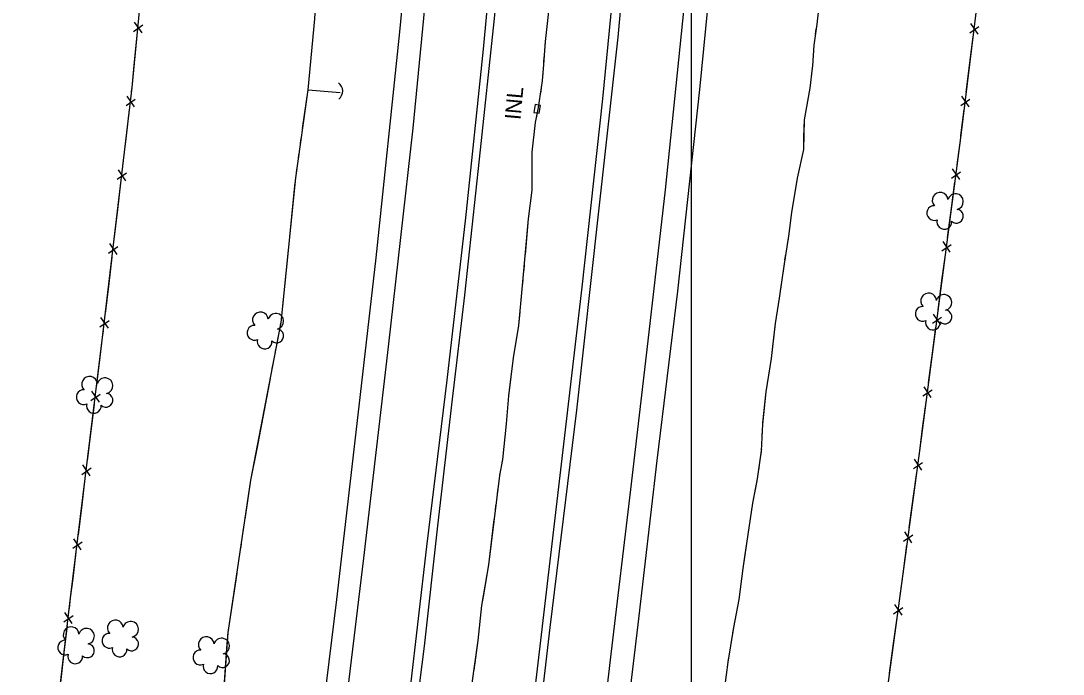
# Model space of a CAD drawing. Extents: x 353423 to 364002, y 127000 to 201942.
# Drawn here: x 361746.3 to 362140.5, y 144004.8 to 144251.8 of the extents above; entities that cross this region are included whole.
import ezdxf

# ---------------------------------------------------------------- set-up
doc = ezdxf.new("R2010")
doc.units = 0
for name, color, linetype in [('E_DTM_SlopeBottom', 7, 'Continuous'), ('E_DTM_SlopeTop', 7, 'Continuous'), ('E_FEN_Generic', 7, 'Continuous'), ('E_LAND_TreeLine', 7, 'Continuous'), ('E_STRUCT_WingWall', 7, 'Continuous')]:
    doc.layers.add(name, color=color, linetype=linetype)

msp = doc.modelspace()

# ---------------------------------------------------------------- linework, layer by layer
at = {"layer": 'E_DTM_SlopeBottom'}
for p, q in [((361788.95, 144247.72), (361792.4, 144250.22)), ((361792.18, 144247.24), (361789.29, 144251.28)), ((362105.15, 144247.26), (362108.62, 144249.64)), ((362108.32, 144246.7), (362105.58, 144250.76)), ((361786.1, 144219.8), (361789.61, 144222.22)), ((361789.33, 144219.24), (361786.53, 144223.35)), ((362101.75, 144219.78), (362105.22, 144222.15)), ((362104.93, 144219.22), (362102.18, 144223.28)), ((361782.8, 144191.89), (361786.31, 144194.32)), ((361786.03, 144191.34), (361783.23, 144195.44)), ((362098.25, 144192.32), (362101.73, 144194.67)), ((362101.42, 144191.74), (362098.7, 144195.82)), ((361782.73, 144163.43), (361779.92, 144167.54)), ((362094.65, 144164.87), (362098.14, 144167.21)), ((362097.82, 144164.28), (362095.11, 144168.36)), ((361779.5, 144163.98), (361783.01, 144166.41)), ((361779.43, 144135.52), (361776.62, 144139.63)), ((362091.06, 144137.41), (362094.54, 144139.76)), ((362094.23, 144136.83), (362091.52, 144140.91)), ((361776.2, 144136.08), (361779.71, 144138.5)), ((361776.02, 144107.62), (361773.23, 144111.74)), ((362087.47, 144109.95), (362090.95, 144112.3)), ((362090.64, 144109.37), (362087.92, 144113.45)), ((361772.8, 144108.19), (361776.31, 144110.6)), ((361772.59, 144079.73), (361769.81, 144083.85)), ((362083.84, 144082.51), (362087.34, 144084.84)), ((362087.01, 144081.91), (362084.31, 144086)), ((361769.37, 144080.3), (361772.89, 144082.71)), ((362080.12, 144055.07), (362083.61, 144057.4)), ((362083.29, 144054.47), (362080.59, 144058.56)), ((361765.95, 144052.4), (361769.47, 144054.81)), ((361769.17, 144051.83), (361766.38, 144055.96)), ((362076.39, 144027.63), (362079.89, 144029.96)), ((362079.56, 144027.03), (362076.87, 144031.12)), ((361762.57, 144024.5), (361766.08, 144026.93)), ((361765.79, 144023.95), (361762.99, 144028.05))]:
    msp.add_line(p, q, dxfattribs=at)
for points in [[(362057.75, 143879.11), (362086.26, 144089.26), (362101.75, 144207.58), (362112.81, 144297.07), (362127.48, 144406.47), (362133.28, 144482.98), (362138.97, 144599.46), (362140.5, 144720.02), (362140.08, 144844.53), (362138.27, 144971.85), (362124.19, 145242.39), (362114.88, 145352.34), (362079.41, 145643.45)], [(361746.33, 143873.47), (361765.16, 144033.56), (361777.26, 144132.1), (361788.42, 144226.53), (361797.41, 144319.82), (361805.61, 144432.6), (361808.37, 144487.31), (361811.05, 144533.59), (361814.41, 144609.94), (361816.74, 144706.31), (361817.44, 144783.01), (361816.99, 144813.84), (361817.23, 144825.44)], [(361789.36, 144236.24), (361790.33, 144246.24)], [(362105.25, 144235.95), (362106.47, 144245.77)], [(361788.23, 144224.88), (361788.42, 144226.53), (361789.36, 144236.24)], [(362103.87, 144224.78), (362105.25, 144235.95)], [(361786.27, 144208.32), (361787.45, 144218.29)], [(361940.37, 144217.14), (361942.34, 144216.82), (361942.82, 144219.78), (361940.85, 144220.1), (361940.37, 144217.14)], [(362101.86, 144208.46), (362103.07, 144218.29)], [(361784.93, 144196.98), (361786.27, 144208.32)], [(362100.4, 144197.31), (362101.75, 144207.58), (362101.86, 144208.46)], [(361782.97, 144180.41), (361784.15, 144190.38)], [(362098.27, 144181.01), (362099.55, 144190.82)], [(361781.63, 144169.07), (361782.97, 144180.41)], [(362096.81, 144169.85), (362098.27, 144181.01)], [(362094.67, 144153.55), (362095.96, 144163.36)], [(361779.67, 144152.5), (361780.85, 144162.47)], [(361778.33, 144141.16), (361779.67, 144152.5)], [(362093.22, 144142.39), (362094.67, 144153.55)], [(362091.08, 144126.09), (362092.37, 144135.91)], [(361776.33, 144124.6), (361777.26, 144132.1), (361777.55, 144134.57)], [(361774.94, 144113.26), (361776.33, 144124.6)], [(362089.62, 144114.94), (362091.08, 144126.09)], [(362087.49, 144098.64), (362088.77, 144108.45)], [(361772.91, 144096.7), (361774.13, 144106.67)], [(361771.52, 144085.37), (361772.91, 144096.7)], [(362086.02, 144087.48), (362086.26, 144089.26), (362087.49, 144098.64)], [(362083.81, 144071.19), (362085.14, 144081)], [(361769.49, 144068.81), (361770.71, 144078.78)], [(361768.09, 144057.48), (361769.49, 144068.81)], [(362082.3, 144060.04), (362083.81, 144071.19)], [(362080.09, 144043.75), (362081.42, 144053.56)], [(361766.06, 144040.92), (361767.29, 144050.89)], [(361764.69, 144029.58), (361765.16, 144033.56), (361766.06, 144040.92)], [(362078.57, 144032.6), (362080.09, 144043.75)], [(362076.36, 144016.31), (362077.69, 144026.12)], [(361762.74, 144013.01), (361763.91, 144022.99)], [(361761.41, 144001.67), (361762.74, 144013.01)], [(362074.85, 144005.16), (362076.36, 144016.31)]]:
    msp.add_lwpolyline(points, dxfattribs=at)
msp.add_arc((361864.23, 144225.23), 3.81, 307.2271, 53.4666, dxfattribs=at)
at = {"layer": 'E_DTM_SlopeTop'}
for points in [[(361856.63, 143888.02), (361876.04, 144048.63), (361885.39, 144128.52), (361894.63, 144211.26), (361902.74, 144294.45), (361904.99, 144322.43), (361911.25, 144401.85), (361915.88, 144474.61), (361919.32, 144536.36), (361921.84, 144595.81), (361924.28, 144681.48), (361925.32, 144746.29), (361925.74, 144817.19), (361925.12, 144889.48), (361923.27, 144969.53), (361921.03, 145034.14), (361918.13, 145097.24), (361912.31, 145194.33), (361907.71, 145256.7), (361901.89, 145325.83), (361893.94, 145405.5), (361885.45, 145481.35), (361866.69, 145623.18)], [(361926.64, 143878.59), (361942.48, 144013.25), (361950.58, 144081.99), (361958.6, 144151.11), (361966.44, 144222.26), (361973.06, 144290.79), (361979.46, 144367.44), (361984.35, 144439.05), (361988.03, 144502.36), (361991.25, 144575.92), (361993.46, 144640.94), (361995.42, 144724.93), (361995.98, 144796.94), (361995.56, 144884.45), (361993.8, 144963.42), (361991.27, 145035.83), (361988.23, 145100.37), (361983.5, 145180.77), (361977.98, 145258.16), (361972.37, 145334.54)], [(361975.99, 145320.71), (361981.59, 145257.58), (361986.87, 145182.2), (361991.7, 145101.11), (361994.59, 145031.92), (361997.05, 144960.99), (361998.79, 144878.55), (361999.11, 144796.91), (361998.73, 144738.24), (361997.75, 144679.46), (361995.79, 144609.38), (361992.48, 144528.31), (361988.38, 144452.34), (361983.31, 144380.19), (361977.69, 144307.02), (361972.12, 144245.57), (361964.71, 144178.63), (361956.44, 144104.61), (361946.43, 144022.46), (361937.89, 143949.85), (361929.63, 143878.65)], [(361879.43, 143882.9), (361893.59, 143998.54), (361899.91, 144052.98), (361907.53, 144115.97), (361914.67, 144177.33), (361921.31, 144241.09), (361927.65, 144308.65), (361933.17, 144375.09), (361937.62, 144441.44), (361940.15, 144489.75), (361943.32, 144545.93), (361945.29, 144595.19), (361947.03, 144653.15), (361948.49, 144714.99), (361949.16, 144778), (361948.98, 144843.42), (361948.5, 144900.68), (361947.34, 144952.11), (361945.42, 145008.83), (361943.02, 145066.61), (361939.81, 145131.56), (361935.12, 145201.44), (361930.64, 145265.92)], [(362014.36, 145260.3), (362019.39, 145190.04), (362023.23, 145132.07), (362026.62, 145056.13), (362029.19, 144982.74), (362031.12, 144918.23), (362031.56, 144865.34), (362032.37, 144785.61), (362031.89, 144716.17), (362029.62, 144644.42), (362027.92, 144575.1), (362024.83, 144513.93), (362020.63, 144439.57), (362016.15, 144376.7), (362010.64, 144304.07), (362002.96, 144225.78), (361994.6, 144149.61), (361986.83, 144085.52), (361979.66, 144023.56), (361971.21, 143952.92), (361965.33, 143898.25)], [(361899.57, 145256.14), (361903.72, 145201.21), (361906.88, 145152.4), (361910.81, 145079.19), (361913.29, 145016.99), (361915.29, 144956.79), (361916.62, 144891.72), (361917.06, 144837.99), (361917.22, 144784.95), (361916.62, 144722.43), (361915.28, 144658.8), (361913.65, 144602.29), (361910.98, 144539.16), (361907.89, 144482.99), (361904.2, 144424.98), (361896.57, 144320.75), (361889.55, 144247.67), (361880.63, 144162.12), (361873.78, 144102.81), (361865.65, 144032.95), (361859.06, 143978.64), (361847.81, 143885.69)], [(361956.29, 143899.14), (361969.63, 144012.32), (361977.04, 144074.62), (361983.51, 144130.83), (361990.09, 144187.9), (361997.14, 144256.71), (362003.67, 144328.39), (362007.98, 144384.07), (362011.93, 144443.25), (362015.29, 144497.83), (362017.81, 144555.05), (362019.85, 144609.84), (362021.43, 144668.82), (362022.82, 144734.36), (362023.23, 144793.21), (362022.87, 144855.66), (362022.04, 144919.68), (362020.26, 144982.58), (362018.02, 145045.33), (362015.04, 145109.28), (362011.14, 145174.71), (362006.86, 145235.62)], [(361893.48, 143971.76), (361899.03, 144015.4), (361904.06, 144060.85), (361909.58, 144108.72), (361914.2, 144148.03), (361919.77, 144199.53), (361925.51, 144252.71), (361930.61, 144305.31), (361935.43, 144357.42), (361938.4, 144408.31), (361940.99, 144450.2), (361943.63, 144492.48), (361946.05, 144533.18), (361947.78, 144577.86), (361949.39, 144620.87)]]:
    msp.add_lwpolyline(points, dxfattribs=at)
at = {"layer": 'E_FEN_Generic'}
for centre, radius, start, end in [((362093.96, 144183.97), 2.97, 4.006, 225.2399), ((362099.78, 144183.41), 2.97, 281.6568, 164.6301), ((362091.72, 144179.09), 2.78, 86.9769, 294.7499), ((362100.12, 144177.9), 2.61, 226.362, 84.2946), ((362095.55, 144175.78), 2.78, 163.6539, 4.6649), ((362089.63, 144145.89), 2.97, 4.006, 225.2399), ((362095.46, 144145.33), 2.97, 281.6568, 164.6301), ((362087.39, 144141.01), 2.78, 86.9769, 294.7499), ((361836.92, 144138.73), 2.97, 4.006, 225.2399), ((361842.74, 144138.17), 2.97, 281.6568, 164.6301), ((362095.8, 144139.82), 2.61, 226.362, 84.2946), ((361834.68, 144133.84), 2.78, 86.9769, 294.7499), ((361843.09, 144132.65), 2.61, 226.362, 84.2946), ((362091.22, 144137.7), 2.78, 163.6539, 4.6649), ((361838.51, 144130.54), 2.78, 163.6539, 4.6649), ((361772.33, 144114.39), 2.97, 4.006, 225.2399), ((361778.16, 144113.83), 2.97, 281.6568, 164.6301), ((361770.09, 144109.51), 2.78, 86.9769, 294.7499), ((361778.5, 144108.32), 2.61, 226.362, 84.2946), ((361773.93, 144106.2), 2.78, 163.6539, 4.6649), ((361782.05, 144022.28), 2.97, 4.006, 225.2399), ((361787.87, 144021.72), 2.97, 281.6568, 164.6301), ((361765.33, 144019.68), 2.97, 4.006, 225.2399), ((361771.16, 144019.12), 2.97, 281.6568, 164.6301), ((361763.09, 144014.8), 2.78, 86.9769, 294.7499), ((361779.81, 144017.39), 2.78, 86.9769, 294.7499), ((361788.22, 144016.2), 2.61, 226.362, 84.2946), ((361816.44, 144015.96), 2.97, 4.006, 225.2399), ((361822.27, 144015.4), 2.97, 281.6568, 164.6301), ((361771.5, 144013.61), 2.61, 226.362, 84.2946), ((361783.64, 144014.09), 2.78, 163.6539, 4.6649), ((361814.2, 144011.08), 2.78, 86.9769, 294.7499), ((361766.92, 144011.49), 2.78, 163.6539, 4.6649), ((361822.61, 144009.89), 2.61, 226.362, 84.2946), ((361818.03, 144007.77), 2.78, 163.6539, 4.6649)]:
    msp.add_arc(centre, radius, start, end, dxfattribs=at)
at = {"layer": 'E_LAND_TreeLine'}
msp.add_line((362000, 143500), (362000, 146000), dxfattribs=at)
at = {"layer": 'E_STRUCT_WingWall'}
for points in [[(361947.69, 144270.64), (361947.49, 144268.44), (361945.99, 144256.44), (361944.63, 144243.99), (361944.47, 144242.12)], [(362048.08, 144257.33), (362047.29, 144250.57), (362046.19, 144242.53), (362045.71, 144234.71), (362045.63, 144233.82), (362044.72, 144226.29), (362042.5, 144214.35), (362042.26, 144203.17), (362039.95, 144192.34), (362037.76, 144179.26), (362036.66, 144170.41), (362034.94, 144159.93), (362033.14, 144146.91), (362031.54, 144137.33), (362030.12, 144124.09), (362028.02, 144111.46), (362026.75, 144099.34), (362026.34, 144089.18), (362024.76, 144078.59), (362023.01, 144069.37), (362021.22, 144057.61), (362019.41, 144044.7), (362017.83, 144032.96), (362015.81, 144022.36), (362013.66, 144009.3), (362011.81, 143994.87)], [(361854.94, 144225.75), (361857.45, 144252.51), (361857.68, 144254.64)], [(361945.99, 144256.44), (361944.63, 144243.99), (361943.92, 144235.29), (361943.52, 144229.06), (361941.94, 144218.96), (361940.8, 144213.29), (361939.59, 144202.07), (361939.57, 144187.81), (361938.21, 144176.89), (361935.97, 144151.73), (361934.52, 144136.55), (361932.53, 144124.38), (361930.76, 144109.95), (361929.92, 144099.45), (361928.49, 144085.97), (361927.29, 144079.87), (361923.17, 144046.15), (361920.59, 144030.73), (361919.18, 144017.49), (361916.78, 144000.5)], [(361854.94, 144225.75), (361857.45, 144252.51)], [(362047.03, 144248.71), (362046.76, 144246.72)], [(362046.22, 144242.74), (362046.19, 144242.53), (362046.08, 144240.74)], [(361944.15, 144238.17), (361943.99, 144236.2)], [(362045.83, 144236.74), (362045.71, 144234.71), (362045.63, 144233.82), (362044.72, 144226.29), (362042.5, 144214.35), (362042.36, 144207.93)], [(361943.73, 144232.25), (361943.6, 144230.27)], [(361805.29, 143868.08), (361821.16, 143970.87), (361824.72, 144020.51), (361833.36, 144078.05), (361844.73, 144137.67), (361850.28, 144192.36), (361854.94, 144225.75), (361867.11, 144224.74)], [(361852.89, 144211.03), (361854.94, 144225.75), (361867.11, 144224.74)], [(361943.1, 144226.35), (361942.79, 144224.4)], [(361942.18, 144220.48), (361942.09, 144219.9)], [(361941.54, 144216.95), (361940.8, 144213.29), (361939.59, 144202.07), (361939.57, 144191.98)], [(361852.11, 144205.48), (361852.37, 144207.33)], [(362042.36, 144207.93), (362042.26, 144203.17), (362039.95, 144192.34), (362037.76, 144179.26), (362037.76, 144179.26)], [(361851.34, 144199.93), (361851.59, 144201.78)], [(361850.56, 144194.38), (361850.82, 144196.23)], [(361847.38, 144163.73), (361850.11, 144190.67)], [(361939.57, 144191.98), (361939.57, 144187.81), (361938.21, 144176.89), (361937.01, 144163.41)], [(362037.26, 144175.28), (362037.01, 144173.29)], [(362036.48, 144169.31), (362036.15, 144167.33)], [(361844.57, 144136.8), (361844.73, 144137.67), (361847.38, 144163.73)], [(362035.5, 144163.37), (362035.18, 144161.39)], [(361936.66, 144159.47), (361936.49, 144157.49)], [(362034.59, 144157.42), (362033.14, 144146.91), (362031.54, 144137.33), (362030.6, 144128.61)], [(361936.14, 144153.55), (361935.97, 144151.73), (361935.96, 144151.58)], [(361935.58, 144147.64), (361935.39, 144145.67)], [(361935.02, 144141.73), (361934.52, 144136.55), (361932.53, 144124.38), (361931.17, 144113.29)], [(361843.52, 144131.29), (361843.87, 144133.13)], [(361842.47, 144125.79), (361842.82, 144127.62)], [(362030.6, 144128.61), (362030.12, 144124.09), (362028.02, 144111.46), (362026.8, 144099.78)], [(361841.42, 144120.28), (361841.77, 144122.12)], [(361835.64, 144090.01), (361840.72, 144116.61)], [(361931.17, 144113.29), (361930.76, 144109.95), (361929.92, 144099.45), (361928.49, 144085.97), (361928.25, 144084.74)], [(362026.61, 144095.77), (362026.53, 144093.77)], [(361831.15, 144063.31), (361833.36, 144078.05), (361835.64, 144090.01)], [(362026.36, 144089.76), (362026.34, 144089.18), (362026.13, 144087.77)], [(361927.48, 144080.86), (361927.29, 144079.87), (361927.17, 144078.9)], [(362025.54, 144083.8), (362025.24, 144081.82)], [(362024.62, 144077.85), (362023.01, 144069.37), (362021.22, 144057.61), (362020.03, 144049.13)], [(361926.69, 144074.97), (361926.45, 144073.01)], [(361925.97, 144069.08), (361925.73, 144067.11)], [(361925.25, 144063.18), (361923.17, 144046.15), (361921.26, 144034.76)], [(361830.32, 144057.77), (361830.59, 144059.62)], [(361829.48, 144052.23), (361829.76, 144054.07)], [(361828.65, 144046.69), (361828.93, 144048.53)], [(362020.03, 144049.13), (362019.41, 144044.7), (362017.83, 144032.96), (362015.81, 144022.36), (362015.49, 144020.4)], [(361824.41, 144016.17), (361824.72, 144020.51), (361828.1, 144042.99)], [(361921.26, 144034.76), (361920.59, 144030.73), (361919.18, 144017.49), (361917.6, 144006.3)], [(361822.47, 143989.16), (361824.41, 144016.17)], [(362014.84, 144016.45), (362014.51, 144014.47)], [(362013.86, 144010.51), (362013.66, 144009.3), (362013.56, 144008.52)]]:
    msp.add_lwpolyline(points, dxfattribs=at)

# ---------------------------------------------------------------- texts
at = {"layer": 'E_DTM_SlopeBottom'}
msp.add_text('INL', height=6, rotation=84.9467, dxfattribs=at).set_placement((361935.29, 144214.17))

doc.saveas('drawing.dxf')
